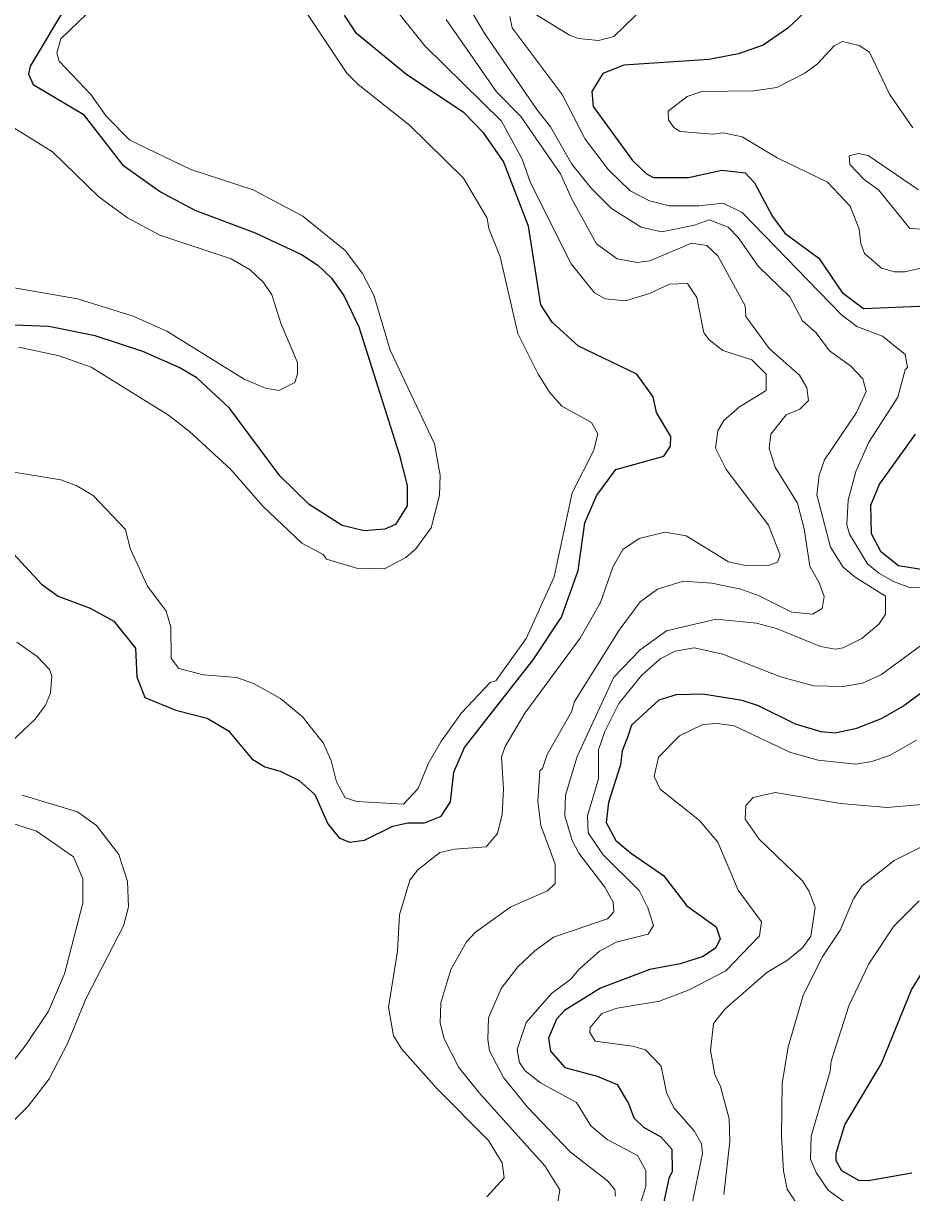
# Model space of a CAD drawing. Extents: x 673.3 to 698.5, y 6984.3 to 7012.3.
# Drawn here: x 694.91 to 695.961, y 6989.134 to 6990.517 of the extents above; entities that cross this region are included whole.
import ezdxf

# ---------------------------------------------------------------- set-up
doc = ezdxf.new("R2010")
doc.units = 0
doc.header["$LTSCALE"] = 0.032
doc.layers.add('1', color=7, linetype='Continuous', lineweight=25)
doc.layers.add('2', color=7, linetype='Continuous', lineweight=13)

msp = doc.modelspace()

# ---------------------------------------------------------------- linework, layer by layer
at = {"layer": '1'}
for points in [[(695.8613, 6990.5563), (695.8143, 6990.5117), (695.7848, 6990.4913), (695.7557, 6990.4811), (695.7205, 6990.4745), (695.6202, 6990.4676), (695.5953, 6990.4579), (695.5823, 6990.4367), (695.5837, 6990.4188), (695.6303, 6990.355), (695.6468, 6990.3394), (695.6553, 6990.3348), (695.6965, 6990.3348), (695.7359, 6990.3437), (695.7636, 6990.3404), (695.7747, 6990.3288), (695.796, 6990.2887), (695.8106, 6990.2692), (695.8507, 6990.2395), (695.8783, 6990.1991), (695.9037, 6990.1802), (695.9789, 6990.1833)], [(694.963, 6990.5424), (694.9178, 6990.4666), (694.9159, 6990.4573), (694.9212, 6990.4449), (694.9806, 6990.4099), (695.0269, 6990.35), (695.0721, 6990.3178), (695.1124, 6990.2964), (695.1841, 6990.2694), (695.2388, 6990.2438), (695.2581, 6990.2311), (695.2741, 6990.2159), (695.289, 6990.1953), (695.3066, 6990.1584), (695.3542, 6990.0076), (695.3637, 6989.9708), (695.3637, 6989.9466), (695.35, 6989.9246), (695.3375, 6989.919), (695.3129, 6989.9172), (695.2868, 6989.9232), (695.2478, 6989.9482), (695.2133, 6989.982), (695.1534, 6990.0623), (695.115, 6990.098), (695.0939, 6990.1103), (695.0511, 6990.1291), (694.9945, 6990.1476), (694.9397, 6990.1589), (694.8475, 6990.1621)], [(695.3645, 6989.5717), (695.3841, 6989.5718), (695.4038, 6989.5795), (695.415, 6989.5965), (695.4191, 6989.6317), (695.4316, 6989.6607), (695.5129, 6989.7645), (695.5464, 6989.8151), (695.5662, 6989.8701), (695.5738, 6989.9265), (695.588, 6989.9591), (695.6108, 6989.9896), (695.6676, 6990.0053), (695.6755, 6990.0173), (695.6756, 6990.0286), (695.6586, 6990.0572), (695.6549, 6990.0757), (695.6354, 6990.1022), (695.5663, 6990.1355), (695.5353, 6990.164), (695.5218, 6990.1844), (695.5074, 6990.2773), (695.4776, 6990.3539), (695.4543, 6990.3874), (695.4313, 6990.4113), (695.3635, 6990.4564), (695.304, 6990.5053), (695.2896, 6990.527)], [(695.9649, 6990.0314), (695.9226, 6989.9727), (695.9119, 6989.9472), (695.9127, 6989.9139), (695.9236, 6989.8932), (695.9449, 6989.8761), (695.9891, 6989.869)], [(694.8786, 6989.9103), (694.9311, 6989.8541), (694.9508, 6989.8397), (694.9886, 6989.8257), (695.0168, 6989.8103), (695.0425, 6989.7783), (695.0438, 6989.7444), (695.0535, 6989.7201), (695.0902, 6989.7048), (695.127, 6989.6954), (695.1522, 6989.6807), (695.18, 6989.6475), (695.1952, 6989.6378), (695.2134, 6989.6327), (695.2361, 6989.6217), (695.2545, 6989.6051), (695.27, 6989.5704), (695.2832, 6989.5539), (695.2956, 6989.549), (695.3133, 6989.5511), (695.3469, 6989.5678), (695.3645, 6989.5717)], [(695.9916, 6989.7395), (695.9515, 6989.7101), (695.9245, 6989.6946), (695.8942, 6989.6828), (695.8698, 6989.6777), (695.8535, 6989.6792), (695.8234, 6989.6886), (695.7793, 6989.7101), (695.7602, 6989.7163), (695.7134, 6989.724), (695.6822, 6989.7232), (695.6614, 6989.7169), (695.6293, 6989.6871), (695.6248, 6989.6738), (695.6181, 6989.6571), (695.6162, 6989.6402), (695.6018, 6989.5958), (695.5993, 6989.5721), (695.6108, 6989.5508), (695.6279, 6989.5364), (695.6671, 6989.5094), (695.6948, 6989.4736), (695.7292, 6989.4489), (695.734, 6989.4344), (695.7291, 6989.4241), (695.7141, 6989.4135), (695.6866, 6989.4051), (695.6508, 6989.3985), (695.5924, 6989.3762), (695.55, 6989.35), (695.5403, 6989.3394), (695.5309, 6989.3172), (695.5335, 6989.3017), (695.5505, 6989.2825), (695.5887, 6989.2722), (695.6121, 6989.2623), (695.6258, 6989.24), (695.6319, 6989.223), (695.6433, 6989.2117), (695.664, 6989.2006), (695.677, 6989.186), (695.6773, 6989.1594), (695.6732, 6989.1513), (695.6634, 6989.1056)], [(695.961, 6989.1573), (695.9092, 6989.1484), (695.898, 6989.1487), (695.8779, 6989.1604), (695.8712, 6989.1722), (695.8712, 6989.1811), (695.8816, 6989.2148), (695.925, 6989.287), (695.9604, 6989.3743), (695.9918, 6989.4246)]]:
    msp.add_lwpolyline(points, dxfattribs=at)
at = {"layer": '2'}
for points in [[(694.8938, 6989.9871), (694.9539, 6989.9774), (694.9731, 6989.9702), (694.9921, 6989.9588), (695.0304, 6989.9188), (695.036, 6989.8961), (695.0565, 6989.8517), (695.0786, 6989.8219), (695.0843, 6989.803), (695.0844, 6989.7661), (695.0937, 6989.7541), (695.1229, 6989.7469), (695.1624, 6989.7436), (695.1827, 6989.736), (695.2139, 6989.7189), (695.2399, 6989.6972), (695.2642, 6989.6665), (695.2739, 6989.6456), (695.2803, 6989.6201), (695.2904, 6989.6012), (695.3041, 6989.5971), (695.3596, 6989.5939), (695.3766, 6989.6122), (695.3888, 6989.6416), (695.4035, 6989.6676), (695.4279, 6989.7019), (695.4618, 6989.7379), (695.4685, 6989.7395), (695.5045, 6989.7898), (695.5375, 6989.8627), (695.559, 6989.9621), (695.5848, 6990.0124), (695.5893, 6990.0318), (695.5817, 6990.045), (695.5469, 6990.0646), (695.5321, 6990.0811), (695.5186, 6990.1025), (695.4947, 6990.1506), (695.4737, 6990.241), (695.4602, 6990.2745), (695.4584, 6990.2869), (695.4305, 6990.334), (695.3667, 6990.3969), (695.3057, 6990.4449), (695.2922, 6990.4584), (695.2379, 6990.5401)], [(695.3531, 6990.53), (695.3846, 6990.4906), (695.4754, 6990.4014), (695.4997, 6990.3568), (695.5096, 6990.3288), (695.5577, 6990.2328), (695.5856, 6990.1986), (695.5982, 6990.1915), (695.6222, 6990.1891), (695.6506, 6990.1978), (695.6743, 6990.2087)], [(695.6104, 6989.1304), (695.6094, 6989.1383), (695.6007, 6989.1483), (695.5565, 6989.1826), (695.5062, 6989.2355), (695.4777, 6989.2705), (695.4613, 6989.3021), (695.4591, 6989.3154), (695.46, 6989.3411), (695.4749, 6989.3758), (695.4948, 6989.4014), (695.5147, 6989.4204), (695.537, 6989.4364), (695.6009, 6989.4583), (695.6081, 6989.4665), (695.6073, 6989.4779), (695.5977, 6989.4955), (695.5667, 6989.5357), (695.559, 6989.5508), (695.5503, 6989.58), (695.5511, 6989.6046), (695.565, 6989.6502), (695.6084, 6989.7441), (695.6394, 6989.7765), (695.6705, 6989.7988), (695.7292, 6989.8128), (695.7771, 6989.808), (695.8008, 6989.8015), (695.8526, 6989.7804), (695.8702, 6989.777), (695.8798, 6989.7788), (695.9018, 6989.7899), (695.922, 6989.8067), (695.9297, 6989.8186), (695.9295, 6989.8397), (695.8937, 6989.8621), (695.8798, 6989.8743), (695.8645, 6989.8978), (695.8483, 6989.9598), (695.8513, 6989.9829), (695.8577, 6990.0011), (695.8954, 6990.0569), (695.9068, 6990.0819), (695.9028, 6990.0969), (695.8886, 6990.112), (695.8635, 6990.1299), (695.8476, 6990.1514), (695.8314, 6990.1653), (695.8166, 6990.194), (695.7793, 6990.2295), (695.7552, 6990.2639), (695.7437, 6990.2763), (695.721, 6990.2849), (695.7036, 6990.2787), (695.6646, 6990.2706), (695.6406, 6990.276), (695.6054, 6990.2984), (695.5813, 6990.3225), (695.5587, 6990.3506), (695.5333, 6990.3949), (695.517, 6990.4152), (695.4557, 6990.505), (695.4333, 6990.5427)], [(695.5065, 6990.5336), (695.5557, 6990.5032), (695.5666, 6990.4994), (695.5903, 6990.4969), (695.6081, 6990.5018), (695.6462, 6990.5382)], [(694.9847, 6990.5283), (694.9539, 6990.4991), (694.9492, 6990.4822), (694.9522, 6990.4726), (694.9895, 6990.433), (695.0078, 6990.4074), (695.0356, 6990.3789), (695.1078, 6990.3444), (695.1815, 6990.3204), (695.2405, 6990.2894), (695.2903, 6990.2485), (695.3109, 6990.2214), (695.3245, 6990.1959), (695.3437, 6990.1309), (695.3962, 6990.02), (695.4028, 6989.9825), (695.402, 6989.9591), (695.3923, 6989.9206), (695.3741, 6989.8957), (695.3621, 6989.8854), (695.337, 6989.8723), (695.3037, 6989.8731), (695.2685, 6989.8837), (695.2643, 6989.8892), (695.2391, 6989.9024), (695.193, 6989.9461), (695.1551, 6989.9896), (695.1061, 6990.0345), (695.0814, 6990.0537), (694.9899, 6990.1108), (694.9519, 6990.1241), (694.9042, 6990.1344)], [(695.4037, 6989.3587), (695.4156, 6989.3985), (695.4341, 6989.4312), (695.4446, 6989.4424), (695.4865, 6989.4723), (695.5298, 6989.4912), (695.5387, 6989.5001), (695.5388, 6989.5229), (695.5218, 6989.5685), (695.5185, 6989.5968), (695.5206, 6989.6332), (695.5239, 6989.636), (695.5296, 6989.6527), (695.558, 6989.7031), (695.5618, 6989.7154), (695.6144, 6989.7996), (695.6393, 6989.8332), (695.6599, 6989.8481), (695.6903, 6989.8576), (695.7243, 6989.8552), (695.7585, 6989.8479), (695.7802, 6989.8404), (695.8189, 6989.8208), (695.8434, 6989.8186), (695.8549, 6989.8254), (695.8573, 6989.8393), (695.8514, 6989.8555), (695.84, 6989.8752), (695.8335, 6989.9193), (695.8254, 6989.9496), (695.7993, 6989.9923), (695.7921, 6990.0146), (695.7942, 6990.0313), (695.8123, 6990.0544), (695.8282, 6990.0608), (695.8385, 6990.0714), (695.8365, 6990.086), (695.8279, 6990.1011), (695.7925, 6990.1323), (695.7646, 6990.1707), (695.7637, 6990.1831), (695.7314, 6990.2423), (695.7183, 6990.2547), (695.7002, 6990.2574), (695.651, 6990.2362), (695.636, 6990.2346), (695.6124, 6990.2386), (695.5879, 6990.2565), (695.5582, 6990.3099), (695.5452, 6990.3392), (695.4983, 6990.4071), (695.4694, 6990.4361), (695.41, 6990.5216)], [(695.8856, 6989.9535), (695.8947, 6989.9871), (695.9098, 6990.022), (695.9443, 6990.0753), (695.9529, 6990.1073), (695.9557, 6990.1103), (695.9531, 6990.1257), (695.9263, 6990.1474), (695.8958, 6990.1588), (695.8776, 6990.1727), (695.7601, 6990.2935), (695.7378, 6990.3046), (695.7088, 6990.3015), (695.6738, 6990.3015), (695.6503, 6990.3075), (695.6277, 6990.3192), (695.6021, 6990.3441), (695.5745, 6990.3802), (695.5471, 6990.4332), (695.4881, 6990.5121), (695.4851, 6990.5254)], [(695.962, 6990.3937), (695.9346, 6990.4334), (695.9107, 6990.4832), (695.8987, 6990.4911), (695.8787, 6990.4959), (695.869, 6990.4908), (695.8491, 6990.4693), (695.8342, 6990.4584), (695.8011, 6990.4414), (695.7741, 6990.4375), (695.7125, 6990.4365), (695.695, 6990.4308), (695.6724, 6990.4135), (695.6729, 6990.4031), (695.6792, 6990.3941), (695.6867, 6990.3894), (695.7255, 6990.3862), (695.7375, 6990.3877), (695.76, 6990.3829), (695.8016, 6990.3581), (695.8611, 6990.3293), (695.8879, 6990.301), (695.8986, 6990.2739), (695.9005, 6990.2569), (695.905, 6990.2452), (695.9248, 6990.2277), (695.9405, 6990.2233), (695.9525, 6990.2233), (695.9767, 6990.2289)], [(694.8945, 6990.2052), (694.9739, 6990.1915), (695.0394, 6990.1709), (695.0793, 6990.1534), (695.1709, 6990.0966), (695.1962, 6990.0858), (695.212, 6990.0832), (695.231, 6990.0924), (695.2342, 6990.1027), (695.2342, 6990.1162), (695.2145, 6990.1613), (695.2035, 6990.1961), (695.1939, 6990.2107), (695.1781, 6990.2258), (695.1555, 6990.2386), (695.0713, 6990.2666), (695.0329, 6990.2873), (694.9989, 6990.312), (694.9441, 6990.3651), (694.8985, 6990.3936)], [(696.0042, 6990.2721), (695.9585, 6990.2745), (695.9219, 6990.32), (695.9043, 6990.3327), (695.8876, 6990.3503), (695.8867, 6990.3606), (695.8979, 6990.3633), (695.9093, 6990.3609), (695.9686, 6990.3203)], [(695.6743, 6990.2087), (695.6955, 6990.2095), (695.7064, 6990.1931), (695.7149, 6990.1514), (695.7211, 6990.1428), (695.7372, 6990.1303), (695.7714, 6990.1194), (695.7884, 6990.1024), (695.7885, 6990.0829), (695.7571, 6990.0636), (695.7385, 6990.0475), (695.7312, 6990.0355), (695.7286, 6990.0147), (695.7411, 6989.9898), (695.7912, 6989.9236), (695.8052, 6989.8884), (695.8021, 6989.88), (695.7914, 6989.8761), (695.7657, 6989.8757), (695.7438, 6989.8806), (695.6938, 6989.9112), (695.6685, 6989.9155), (695.6382, 6989.908), (695.6188, 6989.8951), (695.607, 6989.8741), (695.5925, 6989.8324), (695.5683, 6989.7903), (695.5031, 6989.7015), (695.4796, 6989.6619), (695.4753, 6989.6499), (695.4778, 6989.612), (695.4761, 6989.5816), (695.4705, 6989.559), (695.4571, 6989.5433), (695.42, 6989.5408), (695.4026, 6989.5368), (695.3764, 6989.516), (695.367, 6989.504), (695.3548, 6989.4629), (695.3523, 6989.4201), (695.3418, 6989.3538), (695.3477, 6989.3198), (695.3576, 6989.304), (695.3992, 6989.257), (695.46, 6989.1961), (695.4763, 6989.1696), (695.4785, 6989.1518), (695.458, 6989.1293)], [(696.0307, 6989.8486), (695.9581, 6989.8502), (695.9393, 6989.8571), (695.9219, 6989.8669), (695.9083, 6989.8781), (695.887, 6989.9133), (695.8841, 6989.9246), (695.8856, 6989.9535)], [(694.8939, 6989.6663), (694.9237, 6989.6945), (694.936, 6989.7108), (694.9419, 6989.7252), (694.9435, 6989.7457), (694.9406, 6989.753), (694.9259, 6989.7686), (694.9018, 6989.7853)], [(695.631, 6989.095), (695.6463, 6989.1418), (695.6462, 6989.1607), (695.6364, 6989.1784), (695.6005, 6989.1973), (695.5812, 6989.2134), (695.564, 6989.241), (695.5215, 6989.2644), (695.5035, 6989.2783), (695.4967, 6989.2883), (695.4941, 6989.3036), (695.5047, 6989.3356), (695.5347, 6989.3698), (695.5575, 6989.387), (695.5667, 6989.3983), (695.5915, 6989.42), (695.6111, 6989.4307), (695.6489, 6989.4399), (695.6551, 6989.4502), (695.6486, 6989.4711), (695.6381, 6989.4919), (695.5955, 6989.5338), (695.5778, 6989.5598), (695.5771, 6989.5802), (695.5901, 6989.6239), (695.5902, 6989.6581), (695.5977, 6989.6798), (695.6142, 6989.7129), (695.6412, 6989.7458), (695.6632, 6989.7656), (695.6808, 6989.7746), (695.7033, 6989.7786), (695.7373, 6989.7713), (695.8053, 6989.7445), (695.8448, 6989.7339), (695.8798, 6989.7331), (695.9023, 6989.7371), (695.9251, 6989.747), (695.9875, 6989.7932)], [(695.7135, 6989.6882), (695.686, 6989.6746), (695.6611, 6989.6493), (695.656, 6989.6265), (695.6631, 6989.6114), (695.7096, 6989.5744), (695.7312, 6989.5487), (695.7553, 6989.4922), (695.7831, 6989.4548), (695.7805, 6989.438), (695.7409, 6989.3968), (695.6974, 6989.3741), (695.6624, 6989.3608), (695.6124, 6989.3527), (695.5939, 6989.3462), (695.5803, 6989.3298), (695.5797, 6989.324), (695.5862, 6989.3136), (695.6303, 6989.3078), (695.6457, 6989.3032), (695.6642, 6989.284), (695.6707, 6989.2528), (695.6792, 6989.2347), (695.7032, 6989.2077), (695.7119, 6989.1921), (695.713, 6989.1808), (695.7001, 6989.1176)], [(695.9662, 6989.6696), (695.9344, 6989.6514), (695.9137, 6989.6443), (695.8945, 6989.641), (695.8502, 6989.6458), (695.8173, 6989.6548), (695.7508, 6989.6864), (695.731, 6989.6891), (695.7135, 6989.6882)], [(694.8763, 6989.1983), (694.9155, 6989.2367), (694.9404, 6989.2691), (694.9621, 6989.3109), (694.9841, 6989.3646), (695.0283, 6989.4499), (695.0339, 6989.4724), (695.0329, 6989.5023), (695.0225, 6989.5344), (694.9962, 6989.5687), (694.9739, 6989.5846), (694.9083, 6989.6045)], [(695.7384, 6989.1323), (695.7456, 6989.1949), (695.7448, 6989.2219), (695.7344, 6989.2601), (695.7277, 6989.2741), (695.7228, 6989.3026), (695.7261, 6989.3345), (695.7395, 6989.3514), (695.7891, 6989.3946), (695.8138, 6989.4092), (695.8315, 6989.424), (695.8413, 6989.4376), (695.8466, 6989.4715), (695.8392, 6989.4906), (695.8313, 6989.5031), (695.7804, 6989.5525), (695.7636, 6989.5762), (695.7646, 6989.5921), (695.7733, 6989.6016), (695.7991, 6989.6075), (695.8764, 6989.5947), (695.9316, 6989.5897), (695.9812, 6989.5944)], [(694.8729, 6989.5789), (694.9251, 6989.5618), (694.969, 6989.5314), (694.9801, 6989.5057), (694.98, 6989.4767), (694.9583, 6989.3932), (694.9396, 6989.3489), (694.9129, 6989.3095), (694.8364, 6989.2107)], [(695.9818, 6989.5481), (695.9401, 6989.5272), (695.9019, 6989.4974), (695.892, 6989.4817), (695.8761, 6989.445), (695.8548, 6989.4129), (695.8323, 6989.3675), (695.8146, 6989.307), (695.8076, 6989.2633), (695.8068, 6989.201), (695.8092, 6989.1601), (695.8133, 6989.1386), (695.8297, 6989.1139)], [(695.8803, 6989.1239), (695.8619, 6989.1372), (695.8475, 6989.1582), (695.8411, 6989.1742), (695.8417, 6989.2014), (695.8644, 6989.278), (695.8654, 6989.29), (695.8864, 6989.3552), (695.9098, 6989.4051), (695.9394, 6989.4496), (695.9694, 6989.4795)], [(695.5408, 6989.1151), (695.5444, 6989.1378), (695.5268, 6989.166), (695.4493, 6989.252), (695.425, 6989.2824), (695.4076, 6989.3163), (695.4029, 6989.335), (695.4037, 6989.3587)]]:
    msp.add_lwpolyline(points, dxfattribs=at)

doc.saveas('drawing.dxf')
